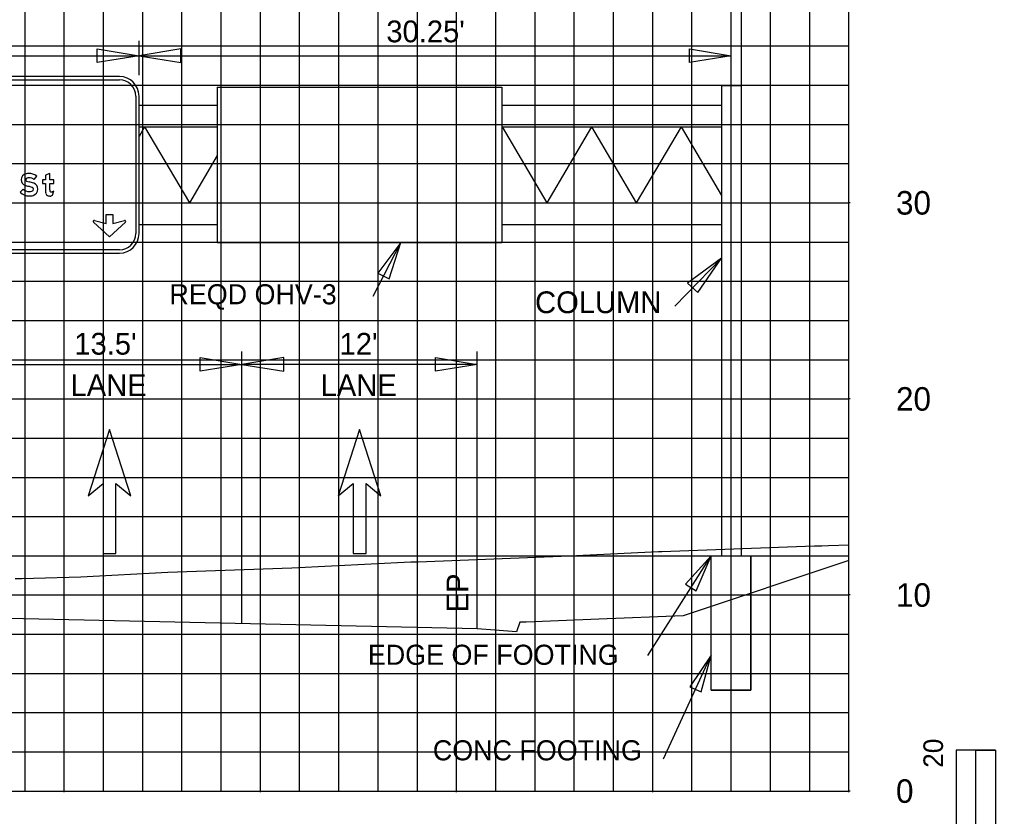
# Model space of a CAD drawing. Extents: x 1797809 to 2198143, y 249608 to 1237864.
# Drawn here: x 2196692.43 to 2196742.18, y 1237256.81 to 1237297.45 of the extents above; entities that cross this region are included whole.
import ezdxf

# ---------------------------------------------------------------- set-up
doc = ezdxf.new("R2010")
doc.units = 0
for name, color, linetype in [('29', 7, 'Continuous'), ('3', 7, 'Continuous'), ('31', 7, 'Continuous'), ('60', 7, 'Continuous'), ('Default', 7, 'Continuous'), ('DESIGN - SHEET - Light Grid', 7, 'Continuous'), ('DESIGN - TRAFFIC CONTROL PERMANENT - Signs', 7, 'Continuous'), ('GSBWFILL', 7, 'Continuous'), ('GSCOLORFILL', 7, 'Continuous'), ('GSDIMS', 7, 'Continuous'), ('GSOUTLINE', 7, 'Continuous'), ('GSSHT', 7, 'Continuous'), ('Level 28', 7, 'Continuous'), ('Level 55', 7, 'Continuous'), ('V7Level1', 7, 'Continuous')]:
    doc.layers.add(name, color=color, linetype=linetype)

msp = doc.modelspace()

# ---------------------------------------------------------------- linework, layer by layer
at = {"layer": '29'}
for p, q in [((2196740.178, 1237260.195), (2196740.178, 1237230.195)), ((2196742.178, 1237260.195), (2196740.178, 1237260.195)), ((2196742.178, 1237260.195), (2196742.178, 1237250.195)), ((2196742.179, 1237260.195), (2196742.179, 1237230.195))]:
    msp.add_line(p, q, dxfattribs=at)
msp.add_lwpolyline([(2196741.179, 1237250.195), (2196741.178, 1237260.195), (2196742.178, 1237260.195), (2196742.178, 1237250.195)], close=True, dxfattribs=at)
at = {"layer": '3'}
for p, q in [((2196729.207, 1237306.728), (2196729.207, 1237294.084)), ((2196728.207, 1237294.084), (2196728.207, 1237270.106)), ((2196729.207, 1237294.084), (2196729.207, 1237270.106)), ((2196710.45, 1237283.35), (2196711.859, 1237286.084)), ((2196725.837, 1237282.842), (2196728.207, 1237285.285)), ((2196703.764, 1237266.649), (2196703.764, 1237280.525)), ((2196715.764, 1237266.385), (2196715.764, 1237280.525)), ((2196724.455, 1237265.025), (2196727.682, 1237270.106)), ((2196727.682, 1237270.106), (2196729.707, 1237270.106)), ((2196727.682, 1237263.254), (2196727.682, 1237270.106)), ((2196729.707, 1237263.254), (2196729.707, 1237270.106)), ((2196725.256, 1237259.743), (2196727.682, 1237265.045)), ((2196727.682, 1237263.254), (2196729.707, 1237263.254))]:
    msp.add_line(p, q, dxfattribs=at)
at = {"layer": '60'}
for p, q in [((2196734.707, 1237258.106), (2196734.707, 1237318.106)), ((2196734.767, 1237288.106), (2196734.707, 1237288.106)), ((2196734.767, 1237278.106), (2196734.707, 1237278.106)), ((2196734.767, 1237268.106), (2196734.707, 1237268.106)), ((2196604.707, 1237258.106), (2196734.707, 1237258.106)), ((2196694.707, 1237258.046), (2196694.707, 1237258.106)), ((2196704.707, 1237258.046), (2196704.707, 1237258.106)), ((2196714.707, 1237258.046), (2196714.707, 1237258.106)), ((2196724.707, 1237258.046), (2196724.707, 1237258.106)), ((2196734.707, 1237258.046), (2196734.707, 1237258.106)), ((2196734.767, 1237258.106), (2196734.707, 1237258.106))]:
    msp.add_line(p, q, dxfattribs=at)
at = {"layer": 'Default'}
msp.add_line((2196728.707, 1237292.389), (2196728.707, 1237297.403), dxfattribs=at)
at = {"layer": 'DESIGN - SHEET - Light Grid'}
msp.add_lwpolyline([(2196734.707, 1237270.65), (2196733.671, 1237270.613), (2196733.322, 1237270.601), (2196732.955, 1237270.588), (2196725.164, 1237270.311), (2196725, 1237270.314), (2196720.458, 1237270.079), (2196712.744, 1237269.781), (2196712.369, 1237269.781), (2196706.306, 1237269.473), (2196699.995, 1237269.261), (2196695.555, 1237269.009), (2196692.553, 1237268.934), (2196692.21, 1237268.925)], dxfattribs=at)
at = {"layer": 'DESIGN - TRAFFIC CONTROL PERMANENT - Signs'}
msp.add_lwpolyline([(2196734.707, 1237269.861), (2196726.26, 1237267.045), (2196721.959, 1237266.873), (2196718.26, 1237266.725), (2196717.934, 1237266.725), (2196717.931, 1237266.725), (2196717.764, 1237266.225), (2196716.651, 1237266.314), (2196715.764, 1237266.385), (2196663.34, 1237267.538), (2196662.436, 1237267.558), (2196661.339, 1237267.582), (2196661.169, 1237268.082), (2196660.839, 1237268.082), (2196655.538, 1237268.294), (2196650.082, 1237268.512), (2196646.908, 1237268.561), (2196639.42, 1237268.677)], dxfattribs=at)
at = {"layer": 'GSBWFILL'}
msp.add_line((2196694.114, 1237288.494), (2196694.172, 1237288.724), dxfattribs=at)
for points in [[(2196693.172, 1237289.291), (2196693.31, 1237289.467)], [(2196693.972, 1237288.768), (2196693.972, 1237289.093), (2196694.172, 1237289.093), (2196694.172, 1237289.285), (2196693.972, 1237289.285), (2196693.972, 1237289.604), (2196693.75, 1237289.52), (2196693.75, 1237289.285), (2196693.594, 1237289.285), (2196693.594, 1237289.093), (2196693.75, 1237289.093), (2196693.75, 1237288.701)], [(2196692.618, 1237288.8), (2196692.461, 1237288.642)], [(2196696.243, 1237287.203), (2196696.842, 1237287.05), (2196696.842, 1237287.516), (2196697.18, 1237287.516), (2196697.18, 1237287.05), (2196697.778, 1237287.203)], [(2196697.825, 1237287.116), (2196697.011, 1237286.375), (2196696.196, 1237287.116)]]:
    msp.add_lwpolyline(points, dxfattribs=at)
for centre, start, end in [((2196696.231, 1237287.154), 75.5925, 227.6952), ((2196697.791, 1237287.154), 312.3048, 104.4075)]:
    msp.add_arc(centre, 0.0511, start, end, dxfattribs=at)
for centre, major_axis, ratio, start_param, end_param in [((2196692.832, 1237289.277), (0, 0.318), 0.999995, 0.202758, 1.570796), ((2196692.809, 1237289.277), (0, 0.295), 0.999995, 1.570796, 2.761249), ((2196692.832, 1237289.277), (0, 0.0961), 0.999995, 0.202758, 1.570796), ((2196692.809, 1237289.277), (0, 0.0726), 0.999995, 1.570796, 2.761249), ((2196692.9, 1237288.948), (0, 0.654), 0.999995, 0, 0.202758), ((2196692.9, 1237288.948), (0, 0.432), 0.999995, 0, 0.202758), ((2196692.9, 1237288.8), (0, 0.802), 0.999995, 6.026234, 6.283185), ((2196692.9, 1237288.8), (0, 0.58), 0.999995, 6.026234, 6.283185), ((2196692.975, 1237289.083), (0, 0.287), 0.999995, 5.523837, 6.026234), ((2196692.975, 1237289.083), (0, 0.509), 0.999995, 5.565152, 6.026234), ((2196692.914, 1237289.099), (0, 0.42), 0.999995, 2.360607, 3.141593), ((2196693.051, 1237289.882), (0, 0.947), 0.999995, 2.761249, 2.95744), ((2196693.051, 1237289.882), (0, 0.725), 0.999995, 2.761249, 2.95744), ((2196692.671, 1237287.84), (0, 1.13), 0.999995, 5.918637, 6.099033), ((2196692.671, 1237287.84), (0, 1.352), 0.999995, 5.918637, 6.099033), ((2196693.031, 1237288.802), (0, 0.108), 0.999995, 3.401517, 4.712389), ((2196693.038, 1237288.802), (0, 0.101), 0.999995, 4.712389, 5.918637), ((2196693.031, 1237288.802), (0, 0.33), 0.999995, 3.401517, 4.712389), ((2196693.038, 1237288.802), (0, 0.324), 0.999995, 4.712389, 5.918637), ((2196695.363, 1237288.768), (0, 1.391), 0.999992, 1.570796, 1.606005), ((2196692.914, 1237289.099), (0, 0.642), 0.999995, 2.360607, 3.141593), ((2196692.914, 1237289.243), (0, 0.565), 0.999995, 3.141593, 3.401517), ((2196692.914, 1237289.243), (0, 0.787), 0.999995, 3.141593, 3.401517), ((2196694.181, 1237288.701), (0, 0.431), 0.999992, 1.570796, 1.830698), ((2196693.939, 1237288.636), (0, 0.181), 0.999992, 1.830698, 2.869526), ((2196693.972, 1237288.756), (0, 0.304), 0.999992, 2.869526, 3.141593), ((2196693.972, 1237288.89), (0, 0.438), 0.999992, 3.141593, 3.205734), ((2196694.036, 1237288.73), (0, 0.0639), 0.999992, 1.74085, 2.407828), ((2196694.038, 1237288.732), (0, 0.0669), 0.999992, 2.407828, 3.141593), ((2196693.989, 1237288.632), (0, 0.181), 0.999992, 3.205734, 3.427755), ((2196694.038, 1237289.016), (0, 0.351), 0.999992, 3.141593, 3.310762), ((2196693.965, 1237288.713), (0, 0.264), 0.999992, 3.427755, 3.738844), ((2196694.083, 1237288.752), (0, 0.0833), 0.999992, 3.310762, 3.756278), ((2196694.026, 1237288.833), (0, 0.182), 0.999992, 3.756278, 4.071638)]:
    msp.add_ellipse(centre, major_axis=major_axis, ratio=ratio, start_param=start_param, end_param=end_param, dxfattribs=at)
at = {"layer": 'GSCOLORFILL'}
for p, q in [((2196697.518, 1237294.547), (2196669.51, 1237294.547)), ((2196669.51, 1237294.38), (2196697.518, 1237294.38)), ((2196698.352, 1237293.547), (2196698.352, 1237286.538)), ((2196698.518, 1237286.538), (2196698.518, 1237293.547)), ((2196694.114, 1237288.494), (2196694.172, 1237288.724)), ((2196697.518, 1237285.705), (2196669.512, 1237285.705)), ((2196669.512, 1237285.538), (2196697.518, 1237285.538))]:
    msp.add_line(p, q, dxfattribs=at)
for points in [[(2196693.172, 1237289.291), (2196693.31, 1237289.467)], [(2196693.972, 1237288.768), (2196693.972, 1237289.093), (2196694.172, 1237289.093), (2196694.172, 1237289.285), (2196693.972, 1237289.285), (2196693.972, 1237289.604), (2196693.75, 1237289.52), (2196693.75, 1237289.285), (2196693.594, 1237289.285), (2196693.594, 1237289.093), (2196693.75, 1237289.093), (2196693.75, 1237288.701)], [(2196692.618, 1237288.8), (2196692.461, 1237288.642)], [(2196696.243, 1237287.203), (2196696.842, 1237287.05), (2196696.842, 1237287.516), (2196697.18, 1237287.516), (2196697.18, 1237287.05), (2196697.778, 1237287.203)], [(2196697.825, 1237287.116), (2196697.011, 1237286.375), (2196696.196, 1237287.116)]]:
    msp.add_lwpolyline(points, dxfattribs=at)
for centre, radius, start, end in [((2196697.518, 1237293.547), 1, 0, 90), ((2196697.518, 1237293.547), 0.833, 0, 90), ((2196696.231, 1237287.154), 0.0511, 75.5925, 227.6952), ((2196697.791, 1237287.154), 0.0511, 312.3048, 104.4075), ((2196697.518, 1237286.538), 1, 270, 0), ((2196697.518, 1237286.538), 0.833, 270, 0)]:
    msp.add_arc(centre, radius, start, end, dxfattribs=at)
for centre, major_axis, ratio, start_param, end_param in [((2196692.832, 1237289.277), (0, 0.318), 0.999995, 0.202758, 1.570796), ((2196692.809, 1237289.277), (0, 0.295), 0.999995, 1.570796, 2.761249), ((2196692.832, 1237289.277), (0, 0.0961), 0.999995, 0.202758, 1.570796), ((2196692.809, 1237289.277), (0, 0.0726), 0.999995, 1.570796, 2.761249), ((2196692.9, 1237288.948), (0, 0.654), 0.999995, 0, 0.202758), ((2196692.9, 1237288.948), (0, 0.432), 0.999995, 0, 0.202758), ((2196692.9, 1237288.8), (0, 0.802), 0.999995, 6.026234, 6.283185), ((2196692.9, 1237288.8), (0, 0.58), 0.999995, 6.026234, 6.283185), ((2196692.975, 1237289.083), (0, 0.287), 0.999995, 5.523837, 6.026234), ((2196692.975, 1237289.083), (0, 0.509), 0.999995, 5.565152, 6.026234), ((2196692.914, 1237289.099), (0, 0.42), 0.999995, 2.360607, 3.141593), ((2196693.051, 1237289.882), (0, 0.947), 0.999995, 2.761249, 2.95744), ((2196693.051, 1237289.882), (0, 0.725), 0.999995, 2.761249, 2.95744), ((2196692.671, 1237287.84), (0, 1.13), 0.999995, 5.918637, 6.099033), ((2196692.671, 1237287.84), (0, 1.352), 0.999995, 5.918637, 6.099033), ((2196693.031, 1237288.802), (0, 0.108), 0.999995, 3.401517, 4.712389), ((2196693.038, 1237288.802), (0, 0.101), 0.999995, 4.712389, 5.918637), ((2196693.031, 1237288.802), (0, 0.33), 0.999995, 3.401517, 4.712389), ((2196693.038, 1237288.802), (0, 0.324), 0.999995, 4.712389, 5.918637), ((2196695.363, 1237288.768), (0, 1.391), 0.999992, 1.570796, 1.606005), ((2196692.914, 1237289.099), (0, 0.642), 0.999995, 2.360607, 3.141593), ((2196692.914, 1237289.243), (0, 0.565), 0.999995, 3.141593, 3.401517), ((2196692.914, 1237289.243), (0, 0.787), 0.999995, 3.141593, 3.401517), ((2196694.181, 1237288.701), (0, 0.431), 0.999992, 1.570796, 1.830698), ((2196693.939, 1237288.636), (0, 0.181), 0.999992, 1.830698, 2.869526), ((2196693.972, 1237288.756), (0, 0.304), 0.999992, 2.869526, 3.141593), ((2196693.972, 1237288.89), (0, 0.438), 0.999992, 3.141593, 3.205734), ((2196694.036, 1237288.73), (0, 0.0639), 0.999992, 1.74085, 2.407828), ((2196694.038, 1237288.732), (0, 0.0669), 0.999992, 2.407828, 3.141593), ((2196693.989, 1237288.632), (0, 0.181), 0.999992, 3.205734, 3.427755), ((2196694.038, 1237289.016), (0, 0.351), 0.999992, 3.141593, 3.310762), ((2196693.965, 1237288.713), (0, 0.264), 0.999992, 3.427755, 3.738844), ((2196694.083, 1237288.752), (0, 0.0833), 0.999992, 3.310762, 3.756278), ((2196694.026, 1237288.833), (0, 0.182), 0.999992, 3.756278, 4.071638)]:
    msp.add_ellipse(centre, major_axis=major_axis, ratio=ratio, start_param=start_param, end_param=end_param, dxfattribs=at)
at = {"layer": 'GSDIMS'}
for p, q in [((2196698.518, 1237294.621), (2196698.518, 1237296.362)), ((2196668.51, 1237295.604), (2196698.518, 1237295.604)), ((2196698.518, 1237295.604), (2196728.707, 1237295.604)), ((2196702.51, 1237294.001), (2196717.018, 1237294.001)), ((2196702.51, 1237294.001), (2196702.51, 1237286.084)), ((2196717.018, 1237294.001), (2196717.018, 1237286.084)), ((2196728.207, 1237294.084), (2196729.207, 1237294.084)), ((2196698.518, 1237293.084), (2196702.51, 1237293.084)), ((2196717.018, 1237293.084), (2196728.207, 1237293.084)), ((2196698.806, 1237291.974), (2196698.518, 1237291.486)), ((2196698.518, 1237291.974), (2196702.51, 1237291.974)), ((2196698.806, 1237291.974), (2196701.085, 1237288.111)), ((2196717.035, 1237291.974), (2196717.018, 1237291.946)), ((2196717.018, 1237291.974), (2196728.207, 1237291.974)), ((2196717.035, 1237291.974), (2196719.313, 1237288.111)), ((2196721.592, 1237291.974), (2196719.313, 1237288.111)), ((2196721.592, 1237291.974), (2196723.87, 1237288.111)), ((2196726.149, 1237291.974), (2196723.87, 1237288.111)), ((2196726.149, 1237291.974), (2196728.207, 1237288.485)), ((2196702.51, 1237290.527), (2196701.085, 1237288.111)), ((2196698.518, 1237288.111), (2196702.51, 1237288.111)), ((2196717.018, 1237288.111), (2196728.207, 1237288.111)), ((2196698.518, 1237287.001), (2196702.51, 1237287.001)), ((2196717.018, 1237287.001), (2196728.207, 1237287.001)), ((2196702.51, 1237286.084), (2196717.018, 1237286.084)), ((2196690.264, 1237279.864), (2196703.764, 1237279.864)), ((2196715.764, 1237279.863), (2196703.764, 1237279.863))]:
    msp.add_line(p, q, dxfattribs=at)
for points in [[(2196698.518, 1237295.604), (2196696.39, 1237295.257), (2196696.39, 1237295.952)], [(2196698.518, 1237295.604), (2196700.647, 1237295.257), (2196700.647, 1237295.952)], [(2196728.707, 1237295.604), (2196726.578, 1237295.257), (2196726.578, 1237295.952)], [(2196711.859, 1237286.084), (2196710.693, 1237284.522), (2196711.263, 1237284.229)], [(2196728.207, 1237285.285), (2196726.484, 1237284.014), (2196726.998, 1237283.535)], [(2196703.764, 1237279.864), (2196701.636, 1237279.517), (2196701.636, 1237280.211)], [(2196703.764, 1237279.863), (2196705.893, 1237279.516), (2196705.893, 1237280.21)], [(2196715.764, 1237279.863), (2196713.636, 1237279.516), (2196713.636, 1237280.21)], [(2196727.682, 1237270.106), (2196726.381, 1237268.655), (2196726.922, 1237268.312)], [(2196727.682, 1237265.045), (2196726.591, 1237263.431), (2196727.173, 1237263.164)]]:
    msp.add_lwpolyline(points, close=True, dxfattribs=at)
at = {"layer": 'GSOUTLINE'}
msp.add_line((2196694.114, 1237288.494), (2196694.172, 1237288.724), dxfattribs=at)
for points in [[(2196693.172, 1237289.291), (2196693.31, 1237289.467)], [(2196693.972, 1237288.768), (2196693.972, 1237289.093), (2196694.172, 1237289.093), (2196694.172, 1237289.285), (2196693.972, 1237289.285), (2196693.972, 1237289.604), (2196693.75, 1237289.52), (2196693.75, 1237289.285), (2196693.594, 1237289.285), (2196693.594, 1237289.093), (2196693.75, 1237289.093), (2196693.75, 1237288.701)], [(2196692.618, 1237288.8), (2196692.461, 1237288.642)], [(2196696.243, 1237287.203), (2196696.842, 1237287.05), (2196696.842, 1237287.516), (2196697.18, 1237287.516), (2196697.18, 1237287.05), (2196697.778, 1237287.203)], [(2196697.825, 1237287.116), (2196697.011, 1237286.375), (2196696.196, 1237287.116)]]:
    msp.add_lwpolyline(points, dxfattribs=at)
for centre, start, end in [((2196696.231, 1237287.154), 75.5925, 227.6952), ((2196697.791, 1237287.154), 312.3048, 104.4075)]:
    msp.add_arc(centre, 0.0511, start, end, dxfattribs=at)
for centre, major_axis, ratio, start_param, end_param in [((2196692.832, 1237289.277), (0, 0.318), 0.999995, 0.202758, 1.570796), ((2196692.809, 1237289.277), (0, 0.295), 0.999995, 1.570796, 2.761249), ((2196692.832, 1237289.277), (0, 0.0961), 0.999995, 0.202758, 1.570796), ((2196692.809, 1237289.277), (0, 0.0726), 0.999995, 1.570796, 2.761249), ((2196692.9, 1237288.948), (0, 0.654), 0.999995, 0, 0.202758), ((2196692.9, 1237288.948), (0, 0.432), 0.999995, 0, 0.202758), ((2196692.9, 1237288.8), (0, 0.802), 0.999995, 6.026234, 6.283185), ((2196692.9, 1237288.8), (0, 0.58), 0.999995, 6.026234, 6.283185), ((2196692.975, 1237289.083), (0, 0.287), 0.999995, 5.523837, 6.026234), ((2196692.975, 1237289.083), (0, 0.509), 0.999995, 5.565152, 6.026234), ((2196692.914, 1237289.099), (0, 0.42), 0.999995, 2.360607, 3.141593), ((2196693.051, 1237289.882), (0, 0.947), 0.999995, 2.761249, 2.95744), ((2196693.051, 1237289.882), (0, 0.725), 0.999995, 2.761249, 2.95744), ((2196692.671, 1237287.84), (0, 1.13), 0.999995, 5.918637, 6.099033), ((2196692.671, 1237287.84), (0, 1.352), 0.999995, 5.918637, 6.099033), ((2196693.031, 1237288.802), (0, 0.108), 0.999995, 3.401517, 4.712389), ((2196693.038, 1237288.802), (0, 0.101), 0.999995, 4.712389, 5.918637), ((2196693.031, 1237288.802), (0, 0.33), 0.999995, 3.401517, 4.712389), ((2196693.038, 1237288.802), (0, 0.324), 0.999995, 4.712389, 5.918637), ((2196695.363, 1237288.768), (0, 1.391), 0.999992, 1.570796, 1.606005), ((2196692.914, 1237289.099), (0, 0.642), 0.999995, 2.360607, 3.141593), ((2196692.914, 1237289.243), (0, 0.565), 0.999995, 3.141593, 3.401517), ((2196692.914, 1237289.243), (0, 0.787), 0.999995, 3.141593, 3.401517), ((2196694.181, 1237288.701), (0, 0.431), 0.999992, 1.570796, 1.830698), ((2196693.939, 1237288.636), (0, 0.181), 0.999992, 1.830698, 2.869526), ((2196693.972, 1237288.756), (0, 0.304), 0.999992, 2.869526, 3.141593), ((2196693.972, 1237288.89), (0, 0.438), 0.999992, 3.141593, 3.205734), ((2196694.036, 1237288.73), (0, 0.0639), 0.999992, 1.74085, 2.407828), ((2196694.038, 1237288.732), (0, 0.0669), 0.999992, 2.407828, 3.141593), ((2196693.989, 1237288.632), (0, 0.181), 0.999992, 3.205734, 3.427755), ((2196694.038, 1237289.016), (0, 0.351), 0.999992, 3.141593, 3.310762), ((2196693.965, 1237288.713), (0, 0.264), 0.999992, 3.427755, 3.738844), ((2196694.083, 1237288.752), (0, 0.0833), 0.999992, 3.310762, 3.756278), ((2196694.026, 1237288.833), (0, 0.182), 0.999992, 3.756278, 4.071638)]:
    msp.add_ellipse(centre, major_axis=major_axis, ratio=ratio, start_param=start_param, end_param=end_param, dxfattribs=at)
at = {"layer": 'GSSHT'}
for p, q in [((2196692.707, 1237258.106), (2196692.707, 1237318.106)), ((2196694.707, 1237258.106), (2196694.707, 1237318.106)), ((2196696.707, 1237258.106), (2196696.707, 1237318.106)), ((2196698.707, 1237258.106), (2196698.707, 1237318.106)), ((2196700.707, 1237258.106), (2196700.707, 1237318.106)), ((2196702.707, 1237258.106), (2196702.707, 1237318.106)), ((2196704.707, 1237258.106), (2196704.707, 1237318.106)), ((2196706.707, 1237258.106), (2196706.707, 1237318.106)), ((2196708.707, 1237258.106), (2196708.707, 1237318.106)), ((2196710.707, 1237258.106), (2196710.707, 1237318.106)), ((2196712.707, 1237258.106), (2196712.707, 1237318.106)), ((2196714.707, 1237258.106), (2196714.707, 1237318.106)), ((2196716.707, 1237258.106), (2196716.707, 1237318.106)), ((2196718.707, 1237258.106), (2196718.707, 1237318.106)), ((2196720.707, 1237258.106), (2196720.707, 1237318.106)), ((2196722.707, 1237258.106), (2196722.707, 1237318.106)), ((2196724.707, 1237258.106), (2196724.707, 1237318.106)), ((2196726.707, 1237258.106), (2196726.707, 1237318.106)), ((2196728.707, 1237258.106), (2196728.707, 1237318.106)), ((2196730.707, 1237258.106), (2196730.707, 1237318.106)), ((2196732.707, 1237258.106), (2196732.707, 1237318.106)), ((2196734.707, 1237258.106), (2196734.707, 1237318.106)), ((2196604.707, 1237296.106), (2196734.707, 1237296.106)), ((2196604.707, 1237294.106), (2196734.707, 1237294.106)), ((2196604.707, 1237292.106), (2196734.707, 1237292.106)), ((2196604.707, 1237290.106), (2196734.707, 1237290.106)), ((2196604.707, 1237288.106), (2196734.707, 1237288.106)), ((2196604.707, 1237286.106), (2196734.707, 1237286.106)), ((2196604.707, 1237284.106), (2196734.707, 1237284.106)), ((2196604.707, 1237282.106), (2196734.707, 1237282.106)), ((2196604.707, 1237280.106), (2196734.707, 1237280.106)), ((2196604.707, 1237278.106), (2196734.707, 1237278.106)), ((2196604.707, 1237276.106), (2196734.707, 1237276.106)), ((2196604.707, 1237274.106), (2196734.707, 1237274.106)), ((2196604.707, 1237272.106), (2196734.707, 1237272.106)), ((2196604.707, 1237270.106), (2196734.707, 1237270.106)), ((2196604.707, 1237268.106), (2196734.707, 1237268.106)), ((2196604.707, 1237266.106), (2196734.707, 1237266.106)), ((2196604.707, 1237264.106), (2196734.707, 1237264.106)), ((2196604.707, 1237262.106), (2196734.707, 1237262.106)), ((2196604.707, 1237260.106), (2196734.707, 1237260.106)), ((2196604.707, 1237258.106), (2196734.707, 1237258.106))]:
    msp.add_line(p, q, dxfattribs=at)
at = {"layer": 'Level 28'}
for p, q in [((2196697.014, 1237276.554), (2196695.925, 1237273.156)), ((2196698.104, 1237273.156), (2196697.014, 1237276.554)), ((2196709.764, 1237276.553), (2196708.675, 1237273.155)), ((2196710.854, 1237273.155), (2196709.764, 1237276.553)), ((2196695.925, 1237273.156), (2196696.687, 1237273.796)), ((2196696.687, 1237273.796), (2196696.687, 1237270.225)), ((2196697.341, 1237270.225), (2196697.341, 1237273.796)), ((2196697.341, 1237273.796), (2196698.104, 1237273.156)), ((2196708.675, 1237273.155), (2196709.437, 1237273.795)), ((2196709.437, 1237273.795), (2196709.437, 1237270.223)), ((2196710.091, 1237270.223), (2196710.091, 1237273.795)), ((2196710.091, 1237273.795), (2196710.854, 1237273.155)), ((2196696.687, 1237270.225), (2196697.341, 1237270.225)), ((2196709.437, 1237270.223), (2196710.091, 1237270.223))]:
    msp.add_line(p, q, dxfattribs=at)
at = {"layer": 'V7Level1'}
msp.add_lwpolyline([(2196729.707, 1237263.254), (2196727.682, 1237263.254), (2196727.682, 1237270.106), (2196729.707, 1237270.106)], close=True, dxfattribs=at)

# ---------------------------------------------------------------- texts
at = {"layer": '29'}
msp.add_text('20', height=0.9991, rotation=90.0572, dxfattribs=at).set_placement((2196739.504, 1237259.295))
at = {"layer": '31'}
for s, p in [('30', (2196737.107, 1237287.506)), ('20', (2196737.107, 1237277.506)), ('10', (2196737.107, 1237267.506)), ('0', (2196737.107, 1237257.506))]:
    msp.add_text(s, height=1.2, dxfattribs=at).set_placement(p)
at = {"layer": 'Level 55'}
for s, height, p in [("30.25'", 1.1105, (2196711.127, 1237296.293)), ('REQD OHV-3', 1.0246, (2196700.069, 1237282.93)), ('COLUMN', 1.1105, (2196718.71, 1237282.479)), ("13.5'", 1.1105, (2196695.222, 1237280.364)), ("12'", 1.1105, (2196708.743, 1237280.363)), ('LANE', 1.1105, (2196695.029, 1237278.254)), ('LANE', 1.1105, (2196707.779, 1237278.252)), ('EDGE OF FOOTING', 1.02464, (2196710.184, 1237264.546)), ('CONC FOOTING', 1.02464, (2196713.497, 1237259.673))]:
    msp.add_text(s, height=height, dxfattribs=at).set_placement(p)
msp.add_text('EP', height=1.1105, rotation=90, dxfattribs=at).set_placement((2196715.312, 1237267.222))

doc.saveas('drawing.dxf')
